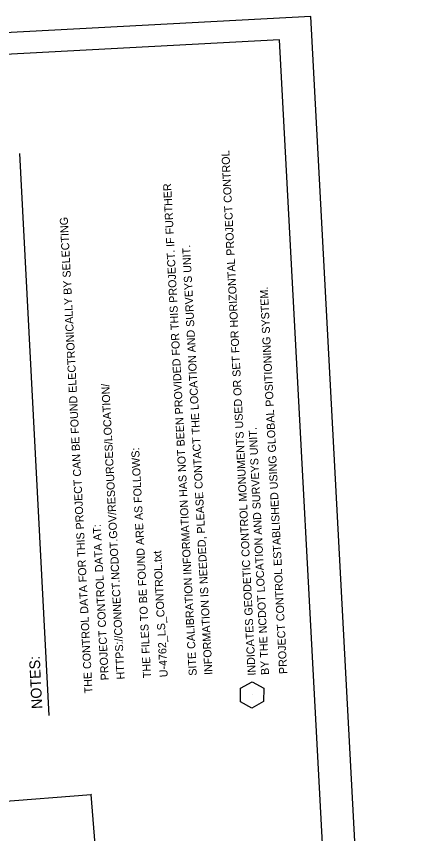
# Model space of a CAD drawing. Extents: x 2364404 to 2371833, y 798876 to 809754.
# Drawn here: x 2369846 to 2371833, y 805793 to 809754 of the extents above; entities that cross this region are included whole.
import ezdxf

# ---------------------------------------------------------------- set-up
doc = ezdxf.new("R2010")
doc.units = 0
for name, color, linetype in [('CTL GPS Vertical CELL', 7, 'Continuous'), ('CTL Sheet Border CELL', 7, 'Continuous'), ('CTL Sheet Notes CELL', 7, 'Continuous'), ('Exist Property Corner CELL', 7, 'Continuous'), ('Exist Property Line', 7, 'Continuous'), ('Sheet Plot Border Outside CELL', 7, 'Continuous')]:
    doc.layers.add(name, color=color, linetype=linetype)

msp = doc.modelspace()

# ---------------------------------------------------------------- linework, layer by layer
at = {"layer": 'CTL GPS Vertical CELL'}
msp.add_line((2370987.8, 806465.4), (2370987.8, 806465.4), dxfattribs=at)
msp.add_lwpolyline([(2370932.2, 806497.6), (2370988.1, 806528.8), (2371044.1, 806498), (2371043.2, 806433.9), (2370987.3, 806401.4), (2370932.2, 806432.6)], close=True, dxfattribs=at)
at = {"layer": 'CTL Sheet Border CELL'}
msp.add_lwpolyline([(2364565.8, 809289.7), (2365067, 799925.9), (2371621.5, 800276.7), (2371120.3, 809640.5)], close=True, dxfattribs=at)
at = {"layer": 'CTL Sheet Notes CELL'}
msp.add_line((2370004.8, 806365), (2369862.5, 809089.7), dxfattribs=at)
at = {"layer": 'Exist Property Corner CELL'}
msp.add_line((2370208.2, 805982.4), (2370208.2, 805982.4), dxfattribs=at)
msp.add_lwpolyline([(2370209.9, 805984.3), (2370206.6, 805980.5), (2370208.2, 805982.4), (2370210.1, 805980.8), (2370206.3, 805984.1)], dxfattribs=at)
at = {"layer": 'Exist Property Line'}
for p in [(2369001.3, 805890.2), (2370263.2, 805294.1)]:
    msp.add_line(p, (2370208.2, 805982.4), dxfattribs=at)
at = {"layer": 'Sheet Plot Border Outside CELL'}
msp.add_lwpolyline([(2371833.4, 799242.6), (2371272.1, 809754.2), (2364404, 809387.5), (2364965.4, 798875.9)], close=True, dxfattribs=at)

# ---------------------------------------------------------------- texts
at = {"layer": 'CTL Sheet Notes CELL'}
for s, height, rotation, p in [('INDICATES GEODETIC CONTROL MONUMENTS USED OR SET FOR HORIZONTAL PROJECT CONTROL', 38.796, 92.8836, (2371005.7, 806560)), ('SITE CALIBRATION INFORMATION HAS NOT BEEN PROVIDED FOR THIS PROJECT. IF FURTHER', 38.796, 92.9888, (2370720.2, 806559.5)), ('  THE CONTROL DATA FOR THIS PROJECT CAN BE FOUND ELECTRONICALLY BY SELECTING', 38.796, 92.9888, (2370216.9, 806445.2)), ('INFORMATION IS NEEDED, PLEASE CONTACT THE LOCATION AND SURVEYS UNIT.', 38.796, 92.9888, (2370796.5, 806563.4)), ('PROJECT CONTROL ESTABLISHED USING GLOBAL POSITIONING SYSTEM.', 38.796, 92.8836, (2371158.3, 806567.7)), ('HTTPS://CONNECT.NCDOT.GOV/RESOURCES/LOCATION/', 38.796, 92.9888, (2370371.1, 806541.2)), ('BY THE NCDOT LOCATION AND SURVEYS UNIT.', 38.796, 92.8836, (2371070.3, 806563.1)), ('THE FILES TO BE FOUND ARE AS FOLLOWS:', 38.796, 92.9888, (2370499.1, 806547.9)), ('PROJECT CONTROL DATA AT:', 38.796, 92.9888, (2370294.3, 806537.2)), ('U-4762_LS_CONTROL.txt', 38.796, 92.9888, (2370579.6, 806552.1)), ('NOTES:', 51.73, 92.8836, (2369972.1, 806398.6))]:
    msp.add_text(s, height=height, rotation=rotation, dxfattribs=at).set_placement(p)

doc.saveas('drawing.dxf')
